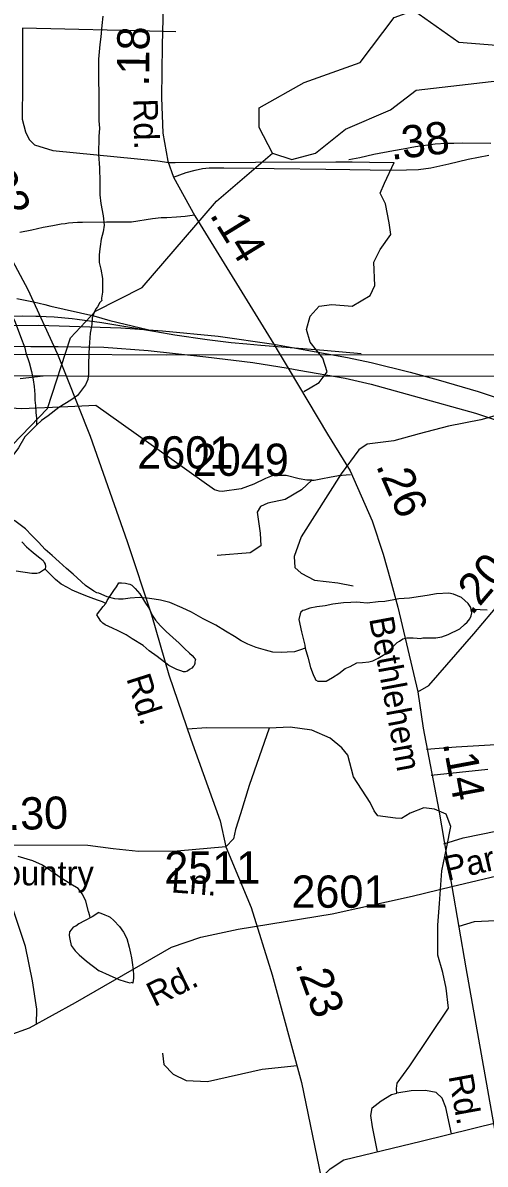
# Model space of a CAD drawing. Extents: x 2169602 to 2449496, y 721995 to 810662.
# Drawn here: x 2391367 to 2393158, y 796179 to 800600 of the extents above; entities that cross this region are included whole.
import ezdxf

# ---------------------------------------------------------------- set-up
doc = ezdxf.new("R2010")
doc.units = 0
doc.layers.add('Default', color=7, linetype='Continuous')

msp = doc.modelspace()

# ---------------------------------------------------------------- linework, layer by layer
at = {"layer": 'Default'}
for p, q in [((2391959.5, 800566), (2391911.8, 800567.1)), ((2393168.6, 797707), (2392949.4, 797684))]:
    msp.add_line(p, q, dxfattribs=at)
for points in [[(2390495.9, 801804.7), (2390532, 801755.5), (2390571.8, 801635.1), (2390657.6, 801355.5), (2390777.4, 800958.6), (2390876.8, 800614.1), (2390930.7, 800466.5), (2391036.4, 800229.8), (2391235.7, 799847.6), (2391386.9, 799567), (2391501.6, 799316.1)], [(2391916.8, 800932.2), (2391906.8, 800512.3), (2391904.7, 800311.2), (2391910, 800173), (2391928.8, 800064.1), (2391950.5, 800003)], [(2392334, 800095.5), (2392283.1, 800195), (2392283.1, 800270.5), (2392457, 800368.6), (2392673.9, 800446.1), (2392806, 800620.6), (2392881, 800648.6)], [(2392891.1, 800340), (2393349, 800393), (2393382, 800451.4), (2393347.9, 800501.3), (2393055.9, 800523.6), (2392881, 800648.6)], [(2391677.6, 800626.1), (2391673.7, 800589.8), (2391669.8, 800546.1), (2391666.1, 800515.9), (2391660.6, 800459.9), (2391660.8, 800418.1), (2391660.6, 800376), (2391661, 800330.1), (2391661.6, 800254.2), (2391661.8, 800220), (2391664.1, 800192.1), (2391662, 800159.9), (2391660.6, 800090), (2391664.7, 800038.3), (2391665.1, 799984.3), (2391665.3, 799934.3), (2391669.8, 799900), (2391678, 799852.1), (2391682.1, 799816.2), (2391678.2, 799790.4), (2391670.2, 799762.4), (2391666.3, 799734.2), (2391664.3, 799714.2), (2391662.8, 799700.3), (2391663, 799688.1), (2391662.8, 799672.3), (2391669.2, 799646.2), (2391675.5, 799610.3), (2391675.5, 799582.3), (2391675.5, 799556.4), (2391671.8, 799534.2), (2391671.8, 799530.1), (2391673.5, 799524.2)], [(2391911.8, 800567.1), (2391365.6, 800579.9), (2391365.6, 800364.4), (2391364.6, 800227.2), (2391377.9, 800178.4), (2391391.2, 800148.4), (2391412.3, 800127.4), (2391483.2, 800106.3), (2391890, 800065.5), (2391933.2, 800059.7)], [(2392334, 800095.5), (2392409, 800071.1), (2392501.1, 800095.4), (2392616.9, 800188.2), (2392791, 800263.3), (2392891.1, 800340)], [(2393180.6, 800132.2), (2393068.9, 800133.5), (2393036.9, 800133.2), (2393006.9, 800132.8), (2392964.8, 800130.4), (2392889, 800119.6), (2392841, 800111), (2392803.1, 800104.6), (2392727.2, 800089.7), (2392673.4, 800077.2), (2392629.6, 800069.1)], [(2391648.3, 799482.9), (2391829.1, 799574.4), (2392118, 799909.7), (2392334, 800095.5)], [(2391950.5, 800003), (2392000.1, 800020.1), (2392035.3, 800030), (2392062.8, 800035.4), (2392089.7, 800038.7), (2392119.3, 800039.1), (2392146.1, 800037.9), (2392260.6, 800036.6), (2392340.8, 800035.6), (2392541.1, 800033.9), (2392633.6, 800031.5), (2392792, 800029.2), (2392853, 800030.7), (2392899.5, 800032.1), (2392947.5, 800038), (2393017.2, 800053.9), (2393092.1, 800071.5), (2393172.7, 800087.6)], [(2391933.2, 800059.7), (2391957.9, 800059.1), (2392579.5, 800061.2), (2392643.5, 800061.9), (2392709.6, 800060.5), (2392805.8, 800058.7)], [(2392455.3, 799171.4), (2392480.5, 799186.3), (2392515.2, 799207.1), (2392546.5, 799248.8), (2392529.1, 799301), (2392480.5, 799363.5), (2392466.6, 799412.2), (2392480.5, 799464.3), (2392515.2, 799502.5), (2392563.8, 799509.5), (2392643.7, 799502.5), (2392713.2, 799544.2), (2392730.5, 799582.5), (2392727.1, 799672.8), (2392751.4, 799721.5), (2392793.1, 799780.6), (2392786.1, 799825.7), (2392772.2, 799898.7), (2392751.4, 799940.4), (2392768.7, 799978.7), (2392805.8, 800058.7)], [(2391950.5, 800003), (2392033.4, 799852.6), (2392339.3, 799355.4)], [(2392031.8, 799855.5), (2391996.4, 799850.1), (2391963.1, 799847.9), (2391925.4, 799844.6), (2391903.3, 799844.6), (2391868.9, 799841.2), (2391787.8, 799828.6), (2391747.8, 799828.2), (2391731.8, 799828.2), (2391691.8, 799827.6), (2391597.8, 799826.7), (2391579.2, 799826.5), (2391561.4, 799825.5), (2391544.1, 799823.8), (2391531.7, 799822.1), (2391515.9, 799819.8), (2391483.9, 799813.5), (2391446, 799807), (2391402, 799796.5), (2391356, 799788.1)], [(2385227, 799540.2), (2386632.2, 799414.9), (2387082.3, 799379.3), (2387592, 799326.8), (2388111.3, 799287.4), (2388378.7, 799270.9), (2388886.5, 799248.2), (2389856.2, 799234.3), (2391534.7, 799233)], [(2391265.8, 799557.1), (2391272, 799545.2), (2391279.8, 799539.1), (2391290, 799529.1), (2391304.2, 799511.1), (2391312, 799497.4), (2391326.3, 799463.5), (2391334.3, 799447.3), (2391348.5, 799409.5), (2391358.5, 799385.7), (2391374.9, 799341.8), (2391378.8, 799322.1), (2391391.3, 799284.2), (2391400.8, 799249.9), (2391407.3, 799217.7), (2391411.2, 799191.9), (2391413.5, 799159.9), (2391413.7, 799138), (2391415.7, 799117.8), (2391418, 799089.9), (2391420, 799069.7), (2391420, 799051.8), (2391420.2, 799041.7)], [(2391343.3, 799532.2), (2391408.5, 799519.7)], [(2391408.5, 799519.7), (2391451.8, 799509.7), (2391476.1, 799503.1), (2391641.6, 799464.9), (2391703.9, 799447.6), (2391882.6, 799404.2)], [(2391649.9, 799492.1), (2391643.8, 799478), (2391636, 799456.9), (2391634.3, 799431.6), (2391628.4, 799398.4), (2391624.3, 799343.5), (2391622.8, 799319.7), (2391622.8, 799307.1), (2391621, 799287.9), (2391621, 799267.3), (2391621.2, 799240.9), (2391619.1, 799218.8), (2391609.5, 799198.4), (2391579.6, 799156.3), (2391553.5, 799138.4), (2391506, 799110.3), (2391465.8, 799078.2), (2391440.1, 799060.1), (2391420.2, 799041.7)], [(2391673.5, 799524.2), (2391665.9, 799516.4), (2391655.8, 799500.1), (2391649.9, 799492.1)], [(2389111.2, 795627.8), (2389145, 795669.8), (2389152.2, 795846.8), (2389357, 796656.2), (2389604.1, 797215.3), (2389919.1, 797540.2), (2389977.1, 797640.7), (2390185, 797849.7), (2390251, 798032.1), (2390274, 798458), (2390390.1, 798567.2), (2390656, 798666.7), (2391089.1, 798720.2), (2391462.1, 799106.3), (2391552.1, 799380), (2391648.3, 799482.9)], [(2390598.6, 799318.7), (2390652.8, 799341.7), (2390746.9, 799373.6), (2390843.4, 799400.2), (2390930.1, 799422.5), (2391007.6, 799438.3), (2391083.7, 799448.4), (2391133.9, 799455.5), (2391198.5, 799461.3), (2391237.2, 799461.3), (2391295.2, 799464.2), (2391364.8, 799465.7), (2391416.9, 799464.2), (2391434, 799464.2)], [(2391434, 799464.2), (2391457.9, 799462.9), (2391488.4, 799460.9), (2391558.7, 799454.7), (2391577.6, 799451.8), (2391673.8, 799439.4), (2391751.3, 799427), (2391882.6, 799404.2)], [(2388485.8, 799428.9), (2388907.6, 799426.8), (2391428, 799428.5), (2391747.2, 799418.3), (2391908.5, 799407.4), (2392123.6, 799386.6), (2392339.3, 799355.4)], [(2391882.6, 799404.2), (2391956.5, 799391.9), (2392080.7, 799373.3), (2392173.7, 799362), (2392234.7, 799356.8), (2392289.5, 799351.7), (2392532.7, 799332), (2392678.4, 799318.7)], [(2392339.3, 799355.4), (2392356.8, 799326.9), (2392395.4, 799262)], [(2392339.3, 799355.4), (2392467.5, 799331.5), (2392624.4, 799303.1), (2392717.1, 799283.8), (2392867.3, 799246.5), (2392976.5, 799217.1), (2393130.6, 799172.2), (2393285.7, 799121), (2393493.1, 799052.3), (2393727.7, 798967.2)], [(2388518.9, 799345.9), (2390392.7, 799344.5), (2390915.3, 799351.2), (2391147.5, 799347.5), (2391397.7, 799346.6), (2391504.7, 799346.7), (2391681, 799343.3), (2391852.6, 799330.5), (2392075.5, 799306.6), (2392258.8, 799284.4), (2392395.4, 799262)], [(2389761.3, 799318), (2390598.6, 799318.7), (2390635.3, 799319.2), (2390757.1, 799316.8), (2390816.8, 799318.5), (2391163.3, 799313.7), (2391501.6, 799316.1)], [(2391501.6, 799316.1), (2391923.4, 799314), (2394443.8, 799315.7), (2394763, 799305.4), (2394924.3, 799294.6), (2395139.4, 799273.8), (2395355.1, 799242.6)], [(2391501.6, 799316.1), (2391534.7, 799233)], [(2392487.1, 798828.8), (2392467.2, 798828.6), (2392437.9, 798833.7), (2392386.9, 798847), (2392353.7, 798847), (2392333.7, 798844.8), (2392307, 798834.8), (2392262.7, 798812.7), (2392213.5, 798795.4), (2392139.5, 798784.1), (2392127.2, 798786), (2392110.1, 798790.5), (2391649.7, 799117.6), (2391541.5, 799113.1), (2391361.8, 799104.5), (2391256, 799111.9), (2391182.1, 799114.3), (2391093.5, 799124.2), (2391044.3, 799151.3), (2391000, 799163.6), (2390923.7, 799180.8), (2390851.7, 799199.9), (2390811.9, 799211), (2390747.6, 799230.9)], [(2391356.8, 799222), (2391445.8, 799233.1)], [(2391534.7, 799233), (2393408.6, 799231.7), (2393931.1, 799238.4), (2394163.4, 799234.7), (2394413.5, 799233.8), (2394520.5, 799233.8), (2394696.8, 799230.4), (2394868.5, 799217.7), (2395091.3, 799193.7), (2395274.6, 799171.6), (2395411.2, 799149.2)], [(2391534.7, 799233), (2391628.1, 798998.4), (2391770.9, 798591.1), (2391866.2, 798307.3), (2391933.1, 798074.8), (2392017.4, 797824.6), (2392131.9, 797508.3), (2392153.4, 797407.8)], [(2392395.4, 799262), (2392436, 799255.3), (2392616.1, 799223.3), (2392717.1, 799200.4), (2392879.2, 799154.8), (2393121.4, 799087.9), (2393302.2, 799027.5), (2393452.7, 798978.9), (2393557.4, 798940.5), (2393670.8, 798902.1)], [(2392395.4, 799262), (2392547.2, 799006.5), (2392635.1, 798864.1), (2392719.9, 798671.4), (2392763.8, 798541.6), (2392791, 798441.1), (2392820.3, 798336.4), (2392897.8, 798008.6)], [(2393763.4, 799118.1), (2393692.5, 799133.6), (2393614.9, 799138.1), (2393515.1, 799138.1), (2393444.7, 799135.7), (2393341.4, 799118.5), (2393142, 799061.8), (2393016.4, 799037.2), (2392903.2, 799007.7), (2392804.7, 798980.6), (2392701.4, 798968.3), (2392669.4, 798946.1), (2392600.4, 798852.5), (2392445.4, 798608.7), (2392418.3, 798532.4), (2392420.8, 798490.5), (2392445.4, 798468.4), (2392497.1, 798441.3), (2392588.1, 798431.4), (2392647.2, 798419.1)], [(2391420.2, 799041.7), (2391401.8, 799023.8), (2391374.3, 798995.9), (2391350.7, 798953.7), (2391332.7, 798929.6), (2391318.3, 798915.5), (2391298.9, 798877.5), (2391279, 798849.3), (2391260.9, 798823.2), (2391238.8, 798805), (2391221.3, 798787), (2391199, 798770.9), (2391173.6, 798752.9), (2391143.4, 798740.8)], [(2392487.1, 798828.8), (2392447.3, 798790.5), (2392383.3, 798753.6), (2392316.9, 798738.8), (2392287.3, 798726.5), (2392275, 798704.3), (2392287.2, 798623), (2392289.4, 798574.2), (2392248, 798546.7), (2392120, 798536.9)], [(2392487.1, 798828.8), (2392495.4, 798828.8), (2392528.6, 798834.8), (2392555.6, 798839.8), (2392590.1, 798847.1), (2392619.6, 798849.6), (2392637.2, 798849.9)], [(2392897.8, 798008.6), (2392940.4, 798033.2), (2393113.8, 798233.8), (2393254, 798398.1), (2393539.5, 798752.1), (2393572.6, 798789.9)], [(2391654.2, 798392.6), (2391641.9, 798398.5), (2391610.3, 798420.7), (2391578.3, 798450.7), (2391562.6, 798464.9), (2391536.3, 798486.7), (2391508.4, 798512.4), (2391480.5, 798536.1), (2391454.3, 798559.9), (2391427.8, 798587.8), (2391402, 798614), (2391377.8, 798640), (2391335.6, 798671.6), (2391299.5, 798691.7), (2391245.3, 798707.1), (2391213.3, 798719.2), (2391189.6, 798726.9), (2391143.4, 798740.8)], [(2391362.9, 798589), (2391381.2, 798570.8), (2391399.2, 798555.1), (2391415.2, 798541.3), (2391433.2, 798527.2), (2391445.3, 798517.3), (2391449.4, 798509.4), (2391453.1, 798503.5), (2391455.4, 798493.5), (2391453.3, 798483.6)], [(2391453.3, 798483.6), (2391447.4, 798479.2), (2391431.8, 798469.4), (2391421.6, 798467.3), (2391401.7, 798467.1), (2391341.6, 798476.6)], [(2391688.3, 798350.7), (2391676, 798356.7), (2391660, 798362.7), (2391642.4, 798368.6), (2391621.9, 798376.2), (2391592.2, 798388.4), (2391557.9, 798402.1), (2391539.9, 798412.1), (2391515.9, 798425.9), (2391493.7, 798443.4), (2391471.4, 798465.4), (2391453.3, 798483.6)], [(2391688.3, 798350.7), (2391694.1, 798362.8), (2391712.1, 798388.9), (2391719.9, 798400.7), (2391730, 798415), (2391739.4, 798431), (2391749.6, 798431.1), (2391765.4, 798429.1), (2391775.7, 798427.1), (2391781.8, 798425.4), (2391789.6, 798421.4), (2391802.1, 798409.4), (2391820.2, 798387.6), (2391842.1, 798351.4), (2391856.3, 798331.8), (2391868.2, 798305.6), (2391880.7, 798286), (2391900.8, 798263.8), (2391922.7, 798242.3), (2391948.7, 798218.4), (2391972.7, 798196.6), (2391993.2, 798176.4), (2392013.3, 798158.8), (2392023, 798148.8), (2392031.4, 798140.6), (2392035.7, 798134.7), (2392035.3, 798130.7), (2392033.6, 798122.8), (2392033.4, 798118.8), (2392031.2, 798110.6), (2392027.5, 798106.7), (2392021.5, 798100.7), (2392013.5, 798094.6), (2392005.7, 798088.5), (2391999.6, 798086.7), (2391995.7, 798086.4), (2391989.8, 798086.5), (2391979.7, 798090.4), (2391963.9, 798094.4), (2391933.4, 798110.4), (2391887.4, 798145.8), (2391857.1, 798167.8), (2391833.1, 798187.6), (2391790.9, 798213.5), (2391767.1, 798229.3), (2391736.9, 798245.2), (2391714.8, 798255), (2391686.5, 798268.6), (2391676.8, 798274.6), (2391668.8, 798282.7), (2391660.4, 798296.5), (2391654.5, 798306.7), (2391656.5, 798310.5), (2391678.7, 798338.8), (2391688.3, 798350.7)], [(2392461.1, 798177.2), (2392443, 798171), (2392419.1, 798162.9), (2392391.4, 798162.6), (2392367.4, 798160.6), (2392335.4, 798162.6), (2392307.3, 798170.5), (2392271, 798180), (2392239, 798193.8), (2392213, 798205.8), (2392186.9, 798223.5), (2392152.9, 798243.3), (2392114.8, 798267.3), (2392066.4, 798290.8), (2392020.6, 798316.5), (2391984.5, 798334.5), (2391936.4, 798354.3), (2391900.1, 798363.9), (2391876.1, 798367.9), (2391848.4, 798371.7), (2391818.5, 798373.4), (2391782.4, 798371.2), (2391756.1, 798367), (2391738.3, 798366.9), (2391724.1, 798369), (2391694, 798376.8), (2391661.8, 798390.6), (2391654.2, 798392.6)], [(2393103.9, 798326.6), (2393102.3, 798335), (2393092.2, 798350.7), (2393066, 798374.5), (2393036.1, 798386.3), (2393018, 798390.3), (2392970, 798387.8), (2392933.7, 798382), (2392907.5, 798377.8), (2392865.7, 798371.6), (2392824, 798369.3), (2392803.9, 798365.1), (2392770.1, 798358.9), (2392744.3, 798356.7), (2392701.8, 798352.6), (2392674.1, 798354.3), (2392660, 798356.4), (2392638, 798354.1), (2392610, 798353.9), (2392568.1, 798347.6), (2392538.2, 798341.6), (2392506, 798337.5), (2392478.5, 798333.2), (2392468.1, 798329.1), (2392458, 798324.9), (2392452.1, 798323), (2392444.3, 798316.9), (2392442, 798311.1), (2392436.3, 798289.2), (2392446.5, 798241.1), (2392459.2, 798189.3), (2392461.1, 798177.2)], [(2392461.1, 798177.2), (2392471.5, 798143.2), (2392481.4, 798103.2), (2392491.6, 798075.2), (2392499.6, 798059.4), (2392501.5, 798055.5), (2392509.9, 798049.4), (2392517.5, 798049.4), (2392541.9, 798049.8), (2392567.5, 798063.7), (2392591.5, 798080), (2392615.3, 798098.3), (2392635.8, 798106.2), (2392661, 798120.2), (2392683.6, 798122.5), (2392707.4, 798124.6), (2392723.1, 798128.6), (2392743.2, 798138.6), (2392763.5, 798150.9), (2392775, 798158.9), (2392789, 798171), (2392801.1, 798183), (2392817.1, 798199.2), (2392826.5, 798205.1), (2392839, 798213.4), (2392855, 798217.4), (2392878.8, 798217.5), (2392894.6, 798215.9), (2392906.9, 798215.6), (2392916.5, 798217.8), (2392944.6, 798218), (2392966.7, 798217.9), (2392990.7, 798222), (2393014.7, 798230.2), (2393060.5, 798252.4), (2393078.5, 798268.8), (2393088.1, 798278.7), (2393098.4, 798290.9), (2393104.1, 798302.6), (2393106.2, 798314.9), (2393103.9, 798326.6)], [(2393166.1, 798325.3), (2393111.9, 798327), (2393103.9, 798326.6)], [(2392897.8, 798008.6), (2392918.2, 797868.3), (2392978.9, 797550), (2393029.1, 797254.7)], [(2392321.9, 797867.5), (2392080.5, 797869.2), (2392004.2, 797863.8)], [(2392321.9, 797867.5), (2392243.7, 797645.1), (2392210.7, 797535.6), (2392191.6, 797474.8), (2392182.8, 797438.7), (2392153.4, 797407.8)], [(2392816.2, 796454), (2392814.5, 796471.4), (2392817.9, 796492.2), (2392866.5, 796560), (2393016.3, 796783), (2393007.7, 796860.5), (2392994.8, 796921), (2392975.4, 796987.8), (2392975.4, 797048.1), (2392975.4, 797104.1), (2392981.9, 797188), (2392990.5, 797315.1), (2393009.9, 797407.7), (2393025.7, 797486.7), (2393007.6, 797534), (2392962.1, 797553.9), (2392920.4, 797559.2), (2392868.3, 797538.3), (2392833.6, 797517.5), (2392811.5, 797519.4), (2392743, 797528.2), (2392728, 797547.6), (2392712.9, 797579.9), (2392648.3, 797679), (2392626.8, 797763), (2392602.6, 797792), (2392557.4, 797828.5), (2392486.2, 797859.8), (2392402.9, 797871.9), (2392321.9, 797867.5)], [(2392930.5, 797785.9), (2393045.5, 797795.6), (2393308.9, 797810.4), (2393363, 797810.4), (2393409.8, 797785.8), (2393461.5, 797724.2)], [(2392998.5, 797419.8), (2393072.6, 797443.5), (2393205.5, 797470.6), (2393355.6, 797468.1), (2393439.3, 797455.8), (2393535.3, 797443.5), (2393611.6, 797446), (2393675.6, 797465.7), (2393774.1, 797514.9), (2393872.5, 797554.3), (2393963.6, 797574), (2394052.2, 797577.7)], [(2392153.4, 797407.8), (2391965.6, 797391.1), (2391815.9, 797390), (2391717.6, 797400.5), (2391619.2, 797413.1), (2391318.4, 797414.1), (2390975.2, 797408.9), (2390635.1, 797401.5)], [(2391628.4, 797133.3), (2391626.3, 797141.3), (2391622.2, 797157.4), (2391611.8, 797197.1), (2391597.8, 797225.1), (2391581.8, 797247), (2391553.5, 797263.1), (2391511.5, 797288.9), (2391475.4, 797314.6), (2391443.8, 797336.5), (2391405.7, 797354.4), (2391349.1, 797370.2)], [(2392153.4, 797407.8), (2392251.8, 797173.3), (2392333.4, 796911.5), (2392447.4, 796494.7), (2392523.3, 796126.1)], [(2393029.1, 797254.7), (2393301.5, 797319.1), (2393439.3, 797341.3), (2393486.1, 797351.2), (2393683, 797390.6), (2393754.4, 797388.1)], [(2389507.5, 796239), (2389542.5, 796273.5), (2389594.8, 796308.1), (2389894.1, 796380.3), (2390391.1, 796502.8), (2390889.7, 796604.4), (2391314.1, 796678.8), (2391393.6, 796707), (2391571.5, 796804.4), (2391943.5, 797019.1), (2392056.5, 797057.8), (2392200.9, 797089.2), (2392566.1, 797147.9), (2392875.8, 797217), (2393029.1, 797254.7)], [(2393029.1, 797254.7), (2393084, 796939.5), (2393206.4, 796248.4), (2393277.6, 795890.3), (2393412.6, 795142.6), (2393483.7, 794761.5), (2393589.4, 794154.1), (2393653.3, 793828.5), (2393694.1, 793596), (2393713.4, 793484), (2393701.9, 793392.9)], [(2391419.6, 796721.3), (2391421.2, 796778.5), (2391404, 796889.3), (2391377, 797022.2), (2391323.9, 797184.5)], [(2391661.4, 797153), (2391636.4, 797137.4), (2391628.4, 797133.3)], [(2391661.4, 797153), (2391669.2, 797151), (2391685.2, 797145), (2391697.5, 797139.1), (2391705.3, 797135.1), (2391719.4, 797123.2), (2391741.4, 797099.2), (2391757.8, 797077.6), (2391769.9, 797053.5), (2391779.5, 797019.6), (2391784, 796995.8), (2391788.3, 796977.7), (2391792.4, 796951.5), (2391794.3, 796929.7), (2391796.3, 796911.6), (2391796.5, 796899.8), (2391794.5, 796889.6), (2391792.8, 796879.7), (2391788.9, 796881.9), (2391783, 796879.6), (2391764.3, 796885.6), (2391740.5, 796893.2), (2391702.4, 796909.1), (2391662.4, 796927)], [(2391628.4, 797133.3), (2391614.4, 797125.3), (2391606.4, 797121.2), (2391584.5, 797109.1), (2391572.6, 797101.2), (2391562.6, 797097.1), (2391554.3, 797086.9), (2391548.4, 797078.9), (2391547, 797064.9), (2391548.8, 797050.8), (2391554.8, 797025.2), (2391569.3, 797005.2), (2391585.3, 796989), (2391613.2, 796965.3), (2391662.4, 796927)], [(2392523.3, 796126.1), (2392558.3, 796160.7), (2392610.7, 796195.2), (2392909.9, 796267.5), (2393407, 796390), (2393905.6, 796491.6), (2394329.9, 796565.9), (2394409.4, 796594.2), (2394587.3, 796691.6), (2394959.3, 796906.2), (2395072.3, 796945), (2395216.7, 796976.4), (2395581.9, 797035), (2395891.6, 797104.2), (2396044.9, 797141.8)], [(2393057.2, 797101), (2393116.9, 797118.4), (2393225.2, 797123.4), (2393303.9, 797108.6), (2393397.5, 797039.6), (2393499.8, 796944.9), (2393604.2, 796862.3), (2393687.9, 796842.6), (2393953.8, 796837.7)], [(2391907.9, 796608.5), (2391913.3, 796564.3), (2391949.9, 796527.7), (2392000.4, 796503), (2392082.2, 796498.7), (2392294.2, 796547.1), (2392429.6, 796560.8)], [(2392741.2, 796226.8), (2392722.4, 796323.7), (2392715.5, 796367.1), (2392720.7, 796396.7), (2392755.4, 796424.5), (2392795.3, 796448.8), (2392816.2, 796454)], [(2393028.3, 796296.7), (2393005.5, 796398.4), (2392991.6, 796434.9), (2392969, 796455.7), (2392927.3, 796464.4), (2392871.8, 796462.7), (2392816.2, 796454)]]:
    msp.add_lwpolyline(points, dxfattribs=at)

# ---------------------------------------------------------------- texts
for s, height, rotation, p in [('.18', 125, 89.4037, (2391856, 800353.3)), ('Rd.', 95, 271.4459, (2391794.6, 800305.7)), ('.38', 125, 6.906, (2392794.9, 800069)), ('.92', 125, 296.1854, (2391190.2, 800038.3)), ('.14', 125, 301.5959, (2392088.7, 799856.7)), ('.26', 125, 293.745, (2392733.7, 798885)), ('.20', 125, 49.5391, (2393106.3, 798300.7)), ('Bethlehem', 95, 280.4882, (2392708.3, 798292)), ('Rd.', 95, 287.6437, (2391767.2, 798060.7)), ('.14', 125, 280.5201, (2392994.1, 797809)), ('.30', 125, 1.5184, (2391311.6, 797472.8)), ('Parrish', 95, 13.0969, (2393011.6, 797275.6)), ('Ln.', 95, 355.5608, (2391940, 797231.9)), ('Rd.', 95, 25.8177, (2391876.5, 796786.3)), ('.23', 125, 289.7425, (2392420.9, 796954.8)), ('Rd.', 95, 280.3728, (2393015.8, 796520.2))]:
    msp.add_text(s, height=height, rotation=rotation, dxfattribs=at).set_placement(p)
for s, height, p in [('2601', 125, (2391810.7, 798873.5)), ('2049', 125, (2392025.8, 798845.1)), ('2511', 125, (2391915.3, 797265.4)), ('Country', 95, (2391197.6, 797258.8)), ('2601', 125, (2392407.8, 797172))]:
    msp.add_text(s, height=height, dxfattribs=at).set_placement(p)

doc.saveas('drawing.dxf')
